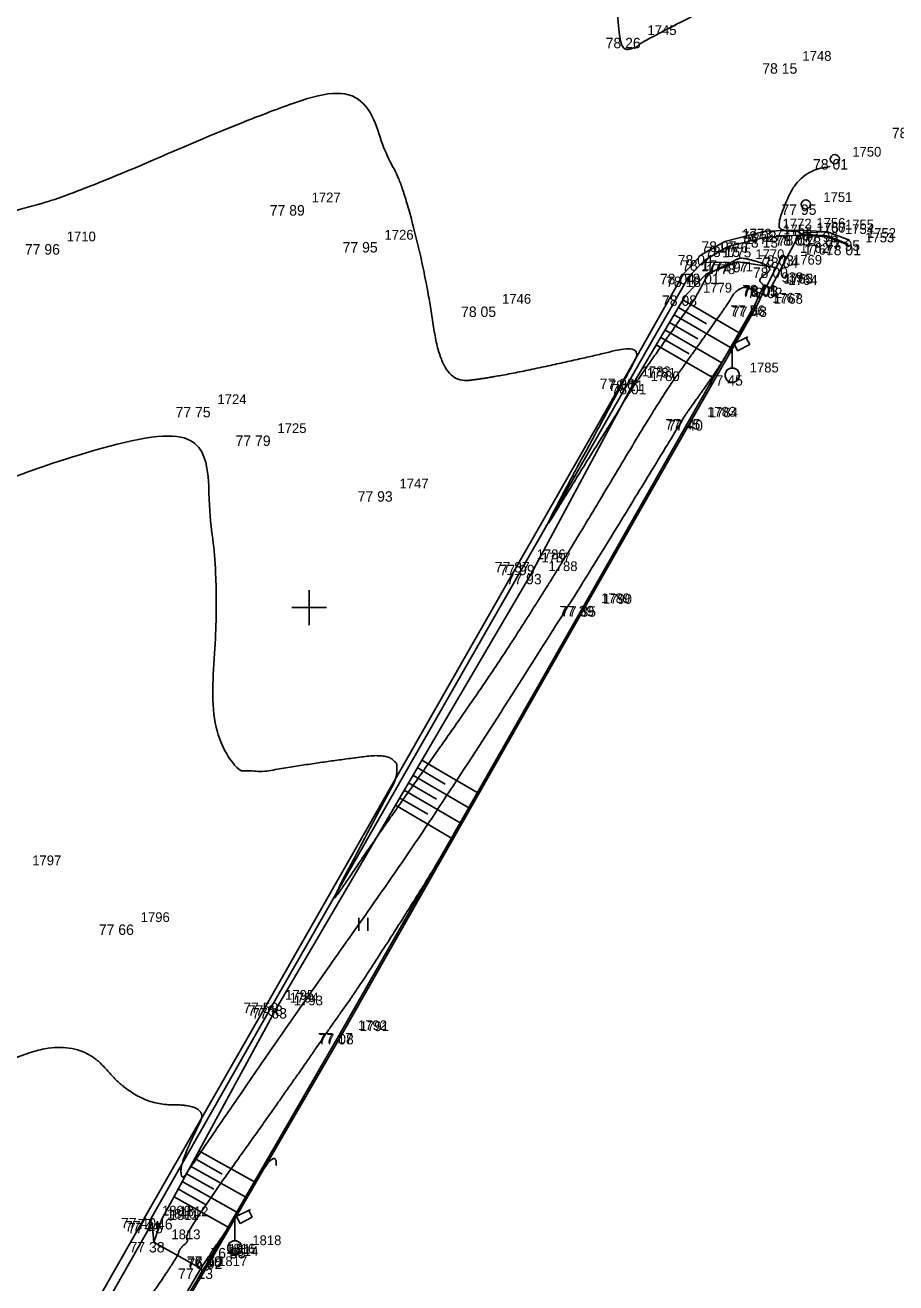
# Model space of a CAD drawing. Extents: x -704017 to -701500, y -1008977 to -1008450.
# Drawn here: x -701558.14 to -701533.18, y -1008519.37 to -1008483.29 of the extents above; entities that cross this region are included whole.
import ezdxf

# ---------------------------------------------------------------- set-up
doc = ezdxf.new("R2010")
doc.units = 0
for name, color, linetype in [('Z_body', 7, 'Continuous'), ('Z_body_cisla', 7, 'Continuous'), ('Z_body_vysky', 7, 'Continuous'), ('Z_chodnik', 7, 'Continuous'), ('Z_hekt_sit', 7, 'Continuous'), ('Z_komunikace', 7, 'Continuous'), ('Z_obruby', 7, 'Continuous'), ('Z_popis', 7, 'Continuous'), ('Z_rozhrani_ploch', 7, 'Continuous'), ('Z_site_znaky_VO', 7, 'Continuous'), ('Z_site_znaky_vodovod', 7, 'Continuous'), ('Z_teren_hrany_paty', 7, 'Continuous'), ('Z_vrstevnice_hlavni', 7, 'Continuous'), ('Z_vrstevnice_vedlejsi', 7, 'Continuous')]:
    doc.layers.add(name, color=color, linetype=linetype)

# ---------------------------------------------------------------- blocks, each defined once
blk = doc.blocks.new('POINT_DISPLAY')
blk.add_line((0, 0), (0, 0))
blk = doc.blocks.new('Z306')
for p, q in [((-0.13, 0.17), (-0.13, -0.2)), ((0.13, 0.17), (0.13, -0.2))]:
    blk.add_line(p, q)
blk = doc.blocks.new('Z13')
for p, q in [((0, 0.88), (0.45, 1.1)), ((0, 0.2), (0, 0.88)), ((0.15, 0.7), (0.05, 0.9)), ((0.5, 0.88), (0.15, 0.7)), ((0.4, 1.07), (0.5, 0.88)), ((-0.2, 0.05), (-0.15, 0.15)), ((-0.2, -0.05), (-0.2, 0.05)), ((-0.15, 0.15), (-0.05, 0.2)), ((-0.05, 0.2), (0.05, 0.2)), ((0.05, 0.2), (0.15, 0.15)), ((0.15, 0.15), (0.2, 0.05)), ((0.2, 0.05), (0.2, -0.05)), ((-0.15, -0.15), (-0.2, -0.05)), ((-0.05, -0.2), (-0.15, -0.15)), ((0.05, -0.2), (-0.05, -0.2)), ((0.15, -0.15), (0.05, -0.2)), ((0.2, -0.05), (0.15, -0.15))]:
    blk.add_line(p, q)
blk = doc.blocks.new('Z614')
for p, q in [((-0.13, 0.03), (-0.1, 0.08)), ((-0.13, -0.03), (-0.13, 0.03)), ((-0.1, 0.08), (-0.08, 0.1)), ((-0.08, 0.1), (-0.03, 0.13)), ((-0.03, 0.13), (0.03, 0.13)), ((0.03, 0.13), (0.08, 0.1)), ((0.08, 0.1), (0.1, 0.08)), ((0.1, 0.08), (0.13, 0.03)), ((0.13, 0.03), (0.13, -0.03)), ((-0.1, -0.08), (-0.13, -0.03)), ((-0.08, -0.1), (-0.1, -0.08)), ((-0.03, -0.13), (-0.08, -0.1)), ((0.03, -0.13), (-0.03, -0.13)), ((0.08, -0.1), (0.03, -0.13)), ((0.1, -0.08), (0.08, -0.1)), ((0.13, -0.03), (0.1, -0.08))]:
    blk.add_line(p, q)

msp = doc.modelspace()

# ---------------------------------------------------------------- linework, layer by layer
at = {"layer": 'Z_chodnik'}
for p, q in [((-701535.96, -1008489.31), (-701536.31, -1008489.95)), ((-701536.31, -1008489.95), (-701536.76, -1008490.82)), ((-701536.9, -1008490.78), (-701537.18, -1008491.36)), ((-701536.76, -1008490.82), (-701536.9, -1008490.78)), ((-701537.18, -1008491.36), (-701539.04, -1008494.62)), ((-701539.04, -1008494.62), (-701542.08, -1008499.96)), ((-701542.08, -1008499.96), (-701549.05, -1008512.23)), ((-701549.05, -1008512.23), (-701552.79, -1008518.67)), ((-701552.79, -1008518.67), (-701555.44, -1008523.16))]:
    msp.add_line(p, q, dxfattribs=at)
at = {"layer": 'Z_hekt_sit'}
for p, q in [((-701550, -1008499.5), (-701550, -1008500.5)), ((-701550.5, -1008500), (-701549.5, -1008500))]:
    msp.add_line(p, q, dxfattribs=at)
at = {"layer": 'Z_komunikace'}
for p, q in [((-701536.93, -1008489.2), (-701538.08, -1008489.49)), ((-701535.96, -1008489.17), (-701536.93, -1008489.2)), ((-701535.14, -1008489.22), (-701535.96, -1008489.17)), ((-701534.51, -1008489.46), (-701535.14, -1008489.22)), ((-701538.08, -1008489.49), (-701538.76, -1008489.88)), ((-701538.76, -1008489.88), (-701539.27, -1008490.42)), ((-701539.27, -1008490.42), (-701540.97, -1008493.43)), ((-701540.97, -1008493.43), (-701543.98, -1008498.69)), ((-701543.98, -1008498.69), (-701551.19, -1008511.33)), ((-701551.19, -1008511.33), (-701554.72, -1008517.51)), ((-701554.72, -1008517.51), (-701557.24, -1008521.92))]:
    msp.add_line(p, q, dxfattribs=at)
at = {"layer": 'Z_obruby'}
for p, q in [((-701535.96, -1008489.31), (-701536.91, -1008489.37)), ((-701535.94, -1008489.31), (-701535.96, -1008489.31)), ((-701535.14, -1008489.36), (-701535.94, -1008489.31)), ((-701534.56, -1008489.59), (-701535.14, -1008489.36)), ((-701538, -1008489.64), (-701538.66, -1008490.03)), ((-701536.91, -1008489.37), (-701538, -1008489.64)), ((-701538.66, -1008490.03), (-701539.12, -1008490.5)), ((-701536.43, -1008489.89), (-701536.88, -1008490.77)), ((-701536.43, -1008489.89), (-701536.31, -1008489.95)), ((-701539.12, -1008490.5), (-701540.82, -1008493.48)), ((-701537.23, -1008491.33), (-701536.96, -1008490.74)), ((-701536.96, -1008490.74), (-701536.88, -1008490.77)), ((-701537.23, -1008491.33), (-701539.09, -1008494.59)), ((-701540.82, -1008493.48), (-701543.84, -1008498.77)), ((-701539.09, -1008494.59), (-701542.13, -1008499.95)), ((-701543.84, -1008498.77), (-701551.06, -1008511.41)), ((-701542.13, -1008499.95), (-701549.1, -1008512.2)), ((-701551.06, -1008511.41), (-701554.58, -1008517.6)), ((-701549.1, -1008512.2), (-701552.81, -1008518.62)), ((-701554.5, -1008517.65), (-701556.99, -1008522.02)), ((-701554.58, -1008517.6), (-701554.5, -1008517.65)), ((-701552.88, -1008518.61), (-701553.11, -1008518.96)), ((-701552.81, -1008518.62), (-701552.88, -1008518.61)), ((-701553.11, -1008518.96), (-701555.46, -1008522.94))]:
    msp.add_line(p, q, dxfattribs=at)
at = {"layer": 'Z_rozhrani_ploch'}
for p, q in [((-701554.5, -1008517.65), (-701554.45, -1008518.2)), ((-701554.45, -1008518.2), (-701553.11, -1008518.96))]:
    msp.add_line(p, q, dxfattribs=at)
at = {"layer": 'Z_teren_hrany_paty'}
for p, q in [((-701537.71, -1008490.08), (-701538.61, -1008490.42)), ((-701536.63, -1008490.24), (-701537.71, -1008490.08)), ((-701538.61, -1008490.42), (-701539.21, -1008491.04)), ((-701536.63, -1008490.24), (-701536.63, -1008490.24)), ((-701539.21, -1008491.04), (-701540.71, -1008493.58)), ((-701539.41, -1008491.39), (-701538.61, -1008491.86)), ((-701539.29, -1008491.17), (-701537.67, -1008492.11)), ((-701539.67, -1008491.82), (-701538.86, -1008492.29)), ((-701539.54, -1008491.6), (-701537.92, -1008492.54)), ((-701539.92, -1008492.25), (-701539.11, -1008492.72)), ((-701539.8, -1008492.03), (-701538.17, -1008492.98)), ((-701540.05, -1008492.46), (-701538.42, -1008493.41)), ((-701540.71, -1008493.58), (-701543.64, -1008499.03)), ((-701543.64, -1008499.03), (-701550.94, -1008511.49)), ((-701546.77, -1008504.38), (-701545.18, -1008505.3)), ((-701547.03, -1008504.81), (-701545.42, -1008505.74)), ((-701546.9, -1008504.59), (-701546.1, -1008505.06)), ((-701547.28, -1008505.24), (-701545.67, -1008506.17)), ((-701547.15, -1008505.03), (-701546.35, -1008505.49)), ((-701547.41, -1008505.46), (-701546.6, -1008505.92)), ((-701547.53, -1008505.67), (-701545.92, -1008506.61)), ((-701550.94, -1008511.49), (-701554.22, -1008517.54)), ((-701553.16, -1008515.58), (-701551.57, -1008516.47)), ((-701553.4, -1008516.02), (-701551.82, -1008516.91)), ((-701553.28, -1008515.8), (-701552.49, -1008516.25)), ((-701553.52, -1008516.24), (-701552.73, -1008516.68)), ((-701553.75, -1008516.68), (-701552.97, -1008517.12)), ((-701553.64, -1008516.46), (-701552.07, -1008517.34)), ((-701553.87, -1008516.9), (-701552.32, -1008517.77)), ((-701554.22, -1008517.54), (-701554.45, -1008518.2))]:
    msp.add_line(p, q, dxfattribs=at)
at = {"layer": 'Z_vrstevnice_hlavni'}
for points in [[(-701563.523, -1008492.416), (-701561.364, -1008488.868), (-701561.33, -1008488.84), (-701559.616, -1008489.067), (-701559.17, -1008488.86), (-701558.806, -1008488.715), (-701556.747, -1008488.152), (-701551.424, -1008485.828), (-701548.541, -1008484.93), (-701547.793, -1008487.034), (-701547.345, -1008487.785), (-701546.655, -1008490.435), (-701546.195, -1008493.568), (-701544.695, -1008493.396), (-701542.113, -1008492.839), (-701540.403, -1008492.427), (-701540.947, -1008493.438), (-701543.588, -1008498.329), (-701542.275, -1008496.175), (-701541.076, -1008494.261), (-701540.681, -1008493.598), (-701539.195, -1008491.491), (-701538.905, -1008491.085), (-701538.579, -1008490.44), (-701538.385, -1008490.335), (-701537.853, -1008490.073), (-701537.758, -1008490.007), (-701537.56, -1008489.947), (-701536.63, -1008490.24), (-701537.148, -1008490.575), (-701536.966, -1008490.753), (-701536.934, -1008490.836), (-701536.925, -1008490.831)], [(-701534.552, -1008489.568), (-701535.035, -1008489.377), (-701535.14, -1008489.332), (-701535.78, -1008489.292), (-701535.947, -1008489.263), (-701535.96, -1008489.21), (-701536.087, -1008489.197), (-701536.445, -1008489.185), (-701536.596, -1008488.98), (-701535.91, -1008487.418), (-701535.068, -1008487.347)], [(-701579.898, -1008517.403), (-701579.435, -1008517.461), (-701579.227, -1008517.484), (-701578.62, -1008517.429), (-701578.136, -1008517.429), (-701578.069, -1008517.412), (-701577.945, -1008517.378), (-701577.257, -1008518.262), (-701570.798, -1008521.775), (-701570.216, -1008525.84), (-701569.854, -1008527.425), (-701569.965, -1008531.811), (-701569.749, -1008533.131), (-701567.868, -1008535.228), (-701564.47, -1008534.54), (-701566.364, -1008538.155), (-701564.827, -1008536.493), (-701563.84, -1008535.42), (-701563.611, -1008535.062), (-701558.382, -1008525.994), (-701558.01, -1008525.615), (-701558.155, -1008525.52), (-701557.85, -1008525.054), (-701557.738, -1008524.883), (-701557.437, -1008525.043), (-701555.858, -1008523.377), (-701555.523, -1008523.061), (-701555.52, -1008523.052), (-701555.478, -1008523.064), (-701555.451, -1008523.038), (-701554.427, -1008521.334), (-701552.912, -1008518.78), (-701552.83, -1008518.643), (-701552.822, -1008518.618), (-701552.869, -1008518.575), (-701552.419, -1008517.944), (-701552.058, -1008517.342), (-701550.92, -1008515.45), (-701550.945, -1008516.008)]]:
    msp.add_open_spline(points, degree=2, dxfattribs=at)
at = {"layer": 'Z_vrstevnice_vedlejsi'}
for points in [[(-701566.217, -1008483.65), (-701565.099, -1008484.048), (-701561.697, -1008482.994), (-701554.574, -1008480.325), (-701552.933, -1008479.738), (-701548.247, -1008478.385), (-701545.471, -1008478.123), (-701544.76, -1008478.78), (-701541.538, -1008477.025), (-701541.151, -1008483.458), (-701540.999, -1008484.017), (-701540.73, -1008483.958), (-701540.707, -1008483.933), (-701540.657, -1008483.957), (-701540.396, -1008483.716), (-701536.443, -1008481.725)], [(-701568.326, -1008501.022), (-701568.145, -1008500.724), (-701566.173, -1008497.49), (-701562.238, -1008497.715), (-701553.13, -1008494.24), (-701552.816, -1008497.54), (-701552.616, -1008499.377), (-701552.857, -1008504.947), (-701549.646, -1008504.426), (-701547.07, -1008504.107), (-701548.25, -1008506.306), (-701549.43, -1008508.556), (-701548.982, -1008507.944), (-701548.02, -1008506.506), (-701544.933, -1008502.149), (-701543.137, -1008499.337), (-701541.934, -1008497.365), (-701539.958, -1008494.049), (-701539.147, -1008492.9), (-701537.953, -1008491.224), (-701537.813, -1008490.946), (-701537.452, -1008490.751), (-701537.116, -1008491.081), (-701537.102, -1008491.117), (-701537.047, -1008491.085)], [(-701572.258, -1008508.041), (-701571.31, -1008506.526), (-701570.409, -1008505.049), (-701569.303, -1008505.526), (-701564.045, -1008506.378), (-701563.587, -1008506.741), (-701561.032, -1008507.039), (-701560.968, -1008507.406), (-701560.286, -1008510.688), (-701559.852, -1008513.504), (-701556.678, -1008512.221), (-701554.955, -1008514.272), (-701552.862, -1008514.257), (-701553.413, -1008515.331), (-701553.7, -1008516.053), (-701553.645, -1008516.425), (-701553.448, -1008516.116), (-701550.42, -1008511.691), (-701546.729, -1008506.481), (-701542.438, -1008499.763), (-701539.564, -1008495.053), (-701539.235, -1008494.5), (-701539.1, -1008494.308), (-701538.245, -1008493.108), (-701537.193, -1008491.353), (-701537.17, -1008491.34)], [(-701575.752, -1008514.26), (-701574.817, -1008512.777), (-701573.926, -1008511.316), (-701570.695, -1008512.711), (-701569.42, -1008512.917), (-701566.67, -1008515.095), (-701566.175, -1008515.153), (-701565.67, -1008518.087), (-701565.342, -1008519.528), (-701565.377, -1008520.923), (-701564.84, -1008526.43), (-701562.564, -1008525.59), (-701558.639, -1008524.363), (-701560.089, -1008527.07), (-701561.075, -1008528.916), (-701559.86, -1008527.2), (-701558.867, -1008525.971), (-701557.302, -1008523.273), (-701557.219, -1008523.184), (-701556.594, -1008522.597), (-701556.513, -1008522.355), (-701556.357, -1008522.401), (-701554.888, -1008520.254), (-701553.753, -1008518.595), (-701553.721, -1008518.39), (-701553.438, -1008518.164), (-701553.603, -1008518.013), (-701550.512, -1008513.673), (-701549.42, -1008512.077), (-701548.525, -1008510.814), (-701546.565, -1008507.745), (-701545.255, -1008505.496), (-701544.661, -1008504.504)]]:
    msp.add_open_spline(points, degree=2, dxfattribs=at)

# ---------------------------------------------------------------- block references
at = {"layer": 'Z_body'}
for p in [(-701540.8, -1008483.65), (-701536.36, -1008484.38), (-701534.93, -1008487.13), (-701550.43, -1008488.45), (-701535.76, -1008488.43), (-701536.93, -1008489.2), (-701535.96, -1008489.17), (-701535.96, -1008489.31), (-701535.94, -1008489.31), (-701535.14, -1008489.22), (-701535.14, -1008489.36), (-701557.45, -1008489.57), (-701548.34, -1008489.51), (-701538.08, -1008489.49), (-701538, -1008489.64), (-701536.91, -1008489.37), (-701534.56, -1008489.59), (-701534.51, -1008489.46), (-701538.76, -1008489.88), (-701538.66, -1008490.03), (-701537.71, -1008490.08), (-701536.43, -1008489.89), (-701536.31, -1008489.95), (-701539.27, -1008490.42), (-701538.61, -1008490.42), (-701536.63, -1008490.24), (-701539.12, -1008490.5), (-701536.96, -1008490.74), (-701536.9, -1008490.78), (-701536.88, -1008490.77), (-701539.21, -1008491.04), (-701536.76, -1008490.82), (-701544.97, -1008491.36), (-701537.23, -1008491.33), (-701537.18, -1008491.36), (-701537.87, -1008493.33), (-701540.97, -1008493.43), (-701540.82, -1008493.48), (-701540.71, -1008493.58), (-701553.13, -1008494.24), (-701539.09, -1008494.59), (-701539.04, -1008494.62), (-701551.41, -1008495.06), (-701547.91, -1008496.66), (-701543.98, -1008498.69), (-701543.84, -1008498.77), (-701543.64, -1008499.03), (-701542.13, -1008499.95), (-701542.08, -1008499.96), (-701555.33, -1008509.09), (-701551.19, -1008511.33), (-701551.06, -1008511.41), (-701550.94, -1008511.49), (-701549.1, -1008512.2), (-701549.05, -1008512.23), (-701554.72, -1008517.51), (-701554.58, -1008517.6), (-701554.5, -1008517.65), (-701554.22, -1008517.54), (-701554.45, -1008518.2), (-701552.13, -1008518.37), (-701552.88, -1008518.61), (-701552.81, -1008518.62), (-701552.79, -1008518.67), (-701553.11, -1008518.96)]:
    msp.add_blockref('POINT_DISPLAY', p, dxfattribs=at)
at = {"layer": 'Z_popis'}
msp.add_blockref('Z306', (-701548.45, -1008509.07), dxfattribs=at)
at = {"layer": 'Z_site_znaky_VO'}
for p in [(-701537.87, -1008493.33), (-701552.13, -1008518.37)]:
    msp.add_blockref('Z13', p, dxfattribs=at)
at = {"layer": 'Z_site_znaky_vodovod', "rotation": 10.799999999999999}
for p in [(-701534.93, -1008487.13), (-701535.76, -1008488.43)]:
    msp.add_blockref('Z614', p, dxfattribs=at)

# ---------------------------------------------------------------- texts
at = {"layer": 'Z_body_cisla'}
for s, p in [('1745', (-701540.3, -1008483.57)), ('1748', (-701535.86, -1008484.31)), ('1750', (-701534.43, -1008487.06)), ('1727', (-701549.93, -1008488.37)), ('1751', (-701535.26, -1008488.36)), ('1772', (-701536.43, -1008489.12)), ('1756', (-701535.46, -1008489.1)), ('1760', (-701535.46, -1008489.24)), ('1757', (-701535.44, -1008489.24)), ('1755', (-701534.64, -1008489.15)), ('1754', (-701534.64, -1008489.28)), ('1710', (-701556.95, -1008489.49)), ('1726', (-701547.84, -1008489.44)), ('1773', (-701537.58, -1008489.41)), ('1774', (-701537.5, -1008489.57)), ('1758', (-701536.41, -1008489.29)), ('1753', (-701534.06, -1008489.52)), ('1752', (-701534.01, -1008489.39)), ('1776', (-701538.26, -1008489.81)), ('1775', (-701538.16, -1008489.95)), ('1770', (-701537.21, -1008490)), ('1762', (-701535.93, -1008489.82)), ('1761', (-701535.81, -1008489.87)), ('1777', (-701538.77, -1008490.35)), ('1771', (-701538.11, -1008490.35)), ('1769', (-701536.13, -1008490.16)), ('1778', (-701538.62, -1008490.43)), ('939', (-701536.46, -1008490.66)), ('1765', (-701536.4, -1008490.7)), ('1763', (-701536.38, -1008490.7)), ('1779', (-701538.71, -1008490.96)), ('1764', (-701536.26, -1008490.74)), ('1746', (-701544.47, -1008491.28)), ('1767', (-701536.73, -1008491.25)), ('1768', (-701536.68, -1008491.28)), ('1785', (-701537.37, -1008493.25)), ('1782', (-701540.47, -1008493.36)), ('1781', (-701540.32, -1008493.4)), ('1780', (-701540.21, -1008493.5)), ('1724', (-701552.63, -1008494.16)), ('1783', (-701538.59, -1008494.52)), ('1784', (-701538.54, -1008494.54)), ('1725', (-701550.91, -1008494.99)), ('1747', (-701547.41, -1008496.58)), ('1786', (-701543.48, -1008498.61)), ('1787', (-701543.34, -1008498.7)), ('1788', (-701543.14, -1008498.95)), ('1789', (-701541.63, -1008499.87)), ('1790', (-701541.58, -1008499.89)), ('1797', (-701557.94, -1008507.39)), ('1796', (-701554.83, -1008509.02)), ('1795', (-701550.69, -1008511.25)), ('1794', (-701550.56, -1008511.33)), ('1793', (-701550.44, -1008511.41)), ('1792', (-701548.6, -1008512.12)), ('1791', (-701548.55, -1008512.15)), ('1809', (-701554.22, -1008517.44)), ('1810', (-701554.08, -1008517.53)), ('1811', (-701554, -1008517.57)), ('1812', (-701553.72, -1008517.46)), ('1813', (-701553.95, -1008518.12)), ('1818', (-701551.63, -1008518.29)), ('1816', (-701552.38, -1008518.53)), ('1815', (-701552.31, -1008518.54)), ('1814', (-701552.29, -1008518.6)), ('1817', (-701552.61, -1008518.89))]:
    msp.add_text(s, height=0.28, dxfattribs=at).set_placement(p)
at = {"layer": 'Z_body_vysky'}
for s, p in [('78 26', (-701541.5, -1008483.95)), ('78 15', (-701537.01, -1008484.68)), ('78 08', (-701533.295, -1008486.53)), ('78 01', (-701535.555, -1008487.43)), ('77 89', (-701551.13, -1008488.75)), ('77 95', (-701536.46, -1008488.73)), ('78 02', (-701537.605, -1008489.5)), ('77 98', (-701536.66, -1008489.47)), ('78 05', (-701536.635, -1008489.61)), ('78 01', (-701536.565, -1008489.61)), ('77 96', (-701535.84, -1008489.52)), ('78 01', (-701535.765, -1008489.66)), ('77 96', (-701558.15, -1008489.87)), ('77 95', (-701549.04, -1008489.81)), ('78 07', (-701538.755, -1008489.79)), ('78 15', (-701538.65, -1008489.94)), ('78 13', (-701537.56, -1008489.67)), ('77 95', (-701535.21, -1008489.76)), ('78 01', (-701535.185, -1008489.89)), ('78 04', (-701539.435, -1008490.18)), ('78 17', (-701539.31, -1008490.33)), ('77 97', (-701538.41, -1008490.38)), ('78 03', (-701537.105, -1008490.19)), ('78 04', (-701536.985, -1008490.25)), ('78 04', (-701539.945, -1008490.72)), ('78 01', (-701539.235, -1008490.72)), ('78 00', (-701537.28, -1008490.54)), ('78 18', (-701539.77, -1008490.8)), ('78 01', (-701537.585, -1008491.04)), ('78 05', (-701537.575, -1008491.08)), ('78 03', (-701537.555, -1008491.07)), ('78 08', (-701539.885, -1008491.34)), ('78 02', (-701537.435, -1008491.12)), ('78 05', (-701545.645, -1008491.66)), ('77 56', (-701537.93, -1008491.63)), ('77 48', (-701537.88, -1008491.66)), ('77 45', (-701538.57, -1008493.63)), ('77 98', (-701541.67, -1008493.73)), ('78 11', (-701541.42, -1008493.78)), ('78 01', (-701541.335, -1008493.88)), ('77 75', (-701553.83, -1008494.54)), ('77 45', (-701539.79, -1008494.89)), ('77 40', (-701539.715, -1008494.92)), ('77 79', (-701552.11, -1008495.36)), ('77 93', (-701548.61, -1008496.96)), ('77 87', (-701544.68, -1008498.99)), ('77 99', (-701544.54, -1008499.07)), ('77 93', (-701544.34, -1008499.33)), ('77 39', (-701542.83, -1008500.25)), ('77 35', (-701542.78, -1008500.26)), ('77 66', (-701556.03, -1008509.39)), ('77 59', (-701551.89, -1008511.63)), ('77 68', (-701551.76, -1008511.71)), ('77 63', (-701551.64, -1008511.79)), ('77 17', (-701549.75, -1008512.5)), ('77 08', (-701549.725, -1008512.53)), ('77 40', (-701555.395, -1008517.81)), ('77 44', (-701555.28, -1008517.9)), ('77 45', (-701555.2, -1008517.95)), ('77 46', (-701554.92, -1008517.84)), ('77 38', (-701555.15, -1008518.5)), ('76 95', (-701552.83, -1008518.67)), ('76 98', (-701553.51, -1008518.92)), ('77 10', (-701553.505, -1008518.91)), ('76 92', (-701553.49, -1008518.97)), ('77 13', (-701553.76, -1008519.26))]:
    msp.add_text(s, height=0.3, dxfattribs=at).set_placement(p)

doc.saveas('drawing.dxf')
